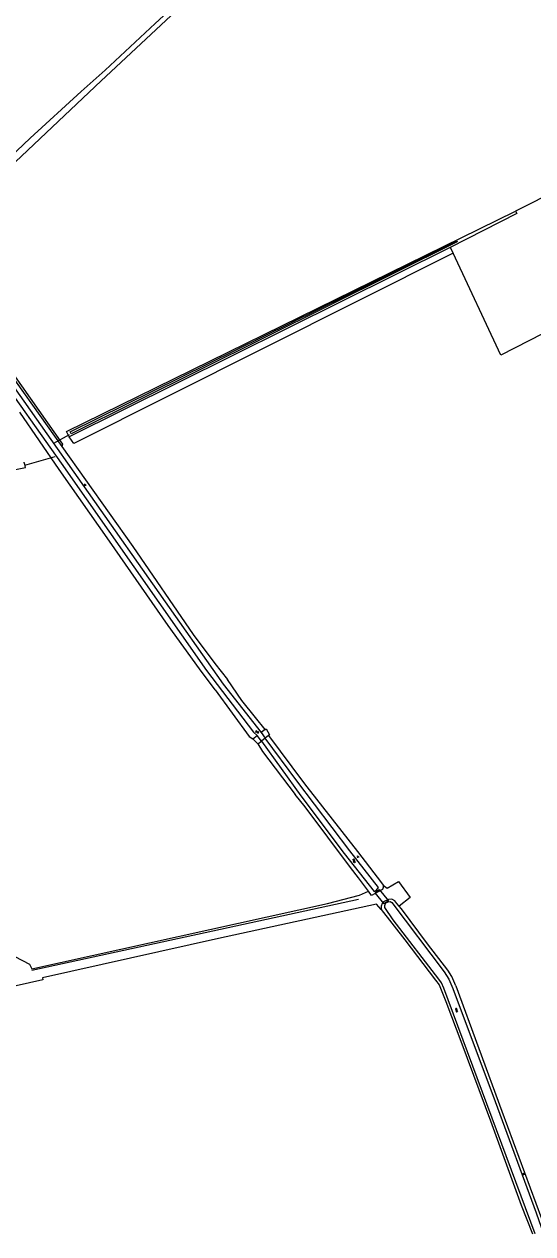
# Model space of a CAD drawing. Extents: x 124000 to 129000, y 395500 to 397503.
# Drawn here: x 126442 to 126659, y 395500 to 396018 of the extents above; entities that cross this region are included whole.
import ezdxf

# ---------------------------------------------------------------- set-up
doc = ezdxf.new("R2010")
doc.units = 0
for name, color, linetype in [('gg-knt-bronhoudergrens', 7, 'Continuous'), ('gg-kntw-bovenkant insteek waterloop', 7, 'Continuous'), ('gg-kntw-midden sloot', 7, 'Continuous'), ('gg-kntw-waterlijn', 7, 'Continuous'), ('gg-kwrk-duiker nz buis', 7, 'Continuous'), ('gg-kwrk-kunstwerk', 7, 'Continuous'), ('gg-kwrk-stuw', 7, 'Continuous'), ('gt-grn-groengrens', 7, 'Continuous'), ('gt-grn-vlakafsluiter', 7, 'Continuous'), ('gt-symb-groenvak', 7, 'Continuous'), ('gt-symb-watersymbool', 7, 'Continuous')]:
    doc.layers.add(name, color=color, linetype=linetype)

# ---------------------------------------------------------------- blocks, each defined once
blk = doc.blocks.new('gt0-GRVAK')
at = {"layer": 'gt-symb-groenvak'}
for p, q in [((-0.11, 0.19), (-0.23, 0.24)), ((-0.18, 0.15), (0.09, 0.15)), ((-0.09, 0.21), (-0.16, 0.32)), ((-0.05, 0.21), (-0.05, 0.39)), ((0, 0.21), (0.06, 0.32)), ((0.01, 0.19), (0.13, 0.24)), ((0.26, -0.05), (0.2, 0.06)), ((0.3, -0.05), (0.3, 0.13)), ((0.35, -0.05), (0.41, 0.06)), ((-0.25, -0.23), (-0.36, -0.18)), ((-0.32, -0.26), (-0.05, -0.26)), ((-0.23, -0.21), (-0.29, -0.09)), ((-0.18, -0.2), (-0.18, -0.02)), ((-0.14, -0.21), (-0.07, -0.09)), ((-0.12, -0.23), (0, -0.18)), ((0.24, -0.07), (0.12, -0.02)), ((0.17, -0.11), (0.44, -0.11)), ((0.37, -0.07), (0.49, -0.02))]:
    blk.add_line(p, q, dxfattribs=at)
blk = doc.blocks.new('gt0-WA')
at = {"layer": 'gt-symb-watersymbool'}
for centre, start, end in [((-0.32, 0.02), 28.0725, 151.9275), ((0.43, 0.42), 208.0725, 331.9275), ((-0.32, -0.43), 28.0725, 151.9275), ((0.43, -0.03), 208.0725, 331.9275)]:
    blk.add_arc(centre, 0.425, start, end, dxfattribs=at)

msp = doc.modelspace()

# ---------------------------------------------------------------- linework, layer by layer
at = {"layer": 'gg-knt-bronhoudergrens'}
for p, q in [((126601.79, 395650.92), (126606.83, 395644.11)), ((126606.83, 395644.11), (126602.12, 395640.37))]:
    msp.add_line(p, q, dxfattribs=at)
for points in [[(126415.69, 395902.14), (126420, 395892.22), (126457.91, 395838.38), (126457.59, 395837.45)], [(126410.76, 395689.02), (126420.38, 395640.39), (126432.79, 395643.3), (126437.55, 395618.78), (126443.81, 395615.55), (126444.86, 395613.5), (126571.49, 395641.61), (126585.13, 395645.13), (126588.97, 395646.84)], [(126595.25, 395649.41), (126596.94, 395648.11), (126601.79, 395650.92)], [(126594.44, 395639.01), (126592.47, 395641.28), (126524.73, 395626.53), (126449.3, 395609.76), (126449.51, 395608.79), (126420.82, 395602.37)]]:
    msp.add_lwpolyline(points, dxfattribs=at)
at = {"layer": 'gg-kntw-bovenkant insteek waterloop'}
for p, q in [((126624.01, 395922.73), (126460.76, 395841.57)), ((126546.21, 395713.54), (126561.1, 395693.43))]:
    msp.add_line(p, q, dxfattribs=at)
for points in [[(126583.11, 396095.88), (126582.15, 396096.87), (126540.42, 396058.23), (126497.62, 396018.67), (126476.26, 395998.72), (126465.93, 395989.49), (126444.12, 395969.62), (126415.4, 395942.43)], [(126583.11, 396095.88), (126557.87, 396072.18), (126474.49, 395994.09), (126416.73, 395939.62)], [(126460.76, 395841.57), (126459.62, 395843.91), (126651.9, 395938.33)], [(126651.9, 395938.33), (126652.57, 395937.24), (126624.01, 395922.73)], [(126415.69, 395902.14), (126415.82, 395900.87), (126416.99, 395896.43), (126417.93, 395894.25), (126418.98, 395892.16), (126419.94, 395890.39), (126422.16, 395886.93), (126423.83, 395885.03), (126428.5, 395878.31), (126457.59, 395837.45)], [(126523.32, 395733.14), (126516.67, 395742.08), (126503.18, 395760.68), (126478, 395796.9), (126456.52, 395827.56), (126439.61, 395852.12)], [(126457.59, 395837.45), (126457.62, 395837.42), (126488.03, 395794.52), (126513.88, 395756.91), (126523.25, 395744.4), (126528.61, 395737.6)], [(126366.1, 395813.23), (126442.12, 395828.46), (126441.71, 395830.48), (126441.29, 395830.39)], [(126544.71, 395716.1), (126540.56, 395721.29), (126534.78, 395728.6), (126528.61, 395737.6)], [(126523.32, 395733.14), (126530.6, 395723.11), (126537.9, 395713.11), (126539.51, 395712.14)], [(126541.56, 395710), (126543.66, 395706.74), (126557.58, 395688.26)], [(126561.1, 395693.43), (126562.64, 395691.49), (126584.24, 395663.79), (126594.6, 395650.42), (126595.25, 395649.41)], [(126588.97, 395646.84), (126584.65, 395652.62), (126581.33, 395656.93), (126561.82, 395682.92), (126557.58, 395688.26)], [(126595.25, 395649.41), (126595.24, 395648.45), (126595, 395647.54), (126590.31, 395645.05), (126588.97, 395646.84)], [(126600.25, 395642.7), (126599.03, 395643.47), (126597.61, 395643.21), (126595.46, 395642.31), (126594.92, 395641.59), (126594.42, 395640.42), (126594.44, 395639.01)], [(126594.44, 395639.01), (126604.61, 395626.02), (126617.68, 395608.7), (126619.29, 395606.75), (126622.09, 395599.59), (126629.03, 395581.44), (126641.22, 395548.47), (126654.46, 395512.3), (126659.26, 395500)], [(126602.12, 395640.37), (126601.16, 395641.51), (126600.25, 395642.7)], [(126626.44, 395606.28), (126624.68, 395610.24), (126622.99, 395612.93), (126614.34, 395624.3), (126603.08, 395639.23), (126602.12, 395640.37)], [(126626.44, 395606.28), (126646.15, 395552.5), (126665.56, 395500)]]:
    msp.add_lwpolyline(points, dxfattribs=at)
at = {"layer": 'gg-kntw-midden sloot'}
msp.add_line((126444.73, 395612.94), (126584.69, 395643.45), dxfattribs=at)
at = {"layer": 'gg-kntw-waterlijn'}
for p, q in [((126543.11, 395711.18), (126541.34, 395713.54)), ((126542.97, 395714.78), (126544.74, 395712.42))]:
    msp.add_line(p, q, dxfattribs=at)
for points in [[(126135.02, 396381.77), (126246.19, 396317.06), (126268.47, 396303.84), (126409.21, 396217.43), (126436.09, 396201.66), (126436.36, 396200.55), (126432.99, 396194.96), (126424.04, 396182.46), (126365.11, 396101.44), (126364.62, 396100.23), (126364.62, 396098.51), (126365.93, 396096.74), (126384.86, 396082.79), (126394.18, 396075.09), (126395.07, 396073.85), (126398.65, 396046.3), (126410.7, 395930.88), (126413.17, 395903.95), (126413.92, 395898.16), (126414.56, 395895.55), (126416.4, 395892.09), (126526.76, 395735.58), (126542.97, 395714.78)], [(126461.58, 395842.89), (126461.18, 395843.75), (126626.86, 395925.53), (126626.97, 395925.14), (126461.58, 395842.89)], [(126428.56, 395870.91), (126457.3, 395830.27), (126519.55, 395741.42), (126539.77, 395714.99), (126541.34, 395713.54)], [(126543.11, 395711.18), (126559.95, 395687.74), (126578.57, 395662.92), (126591.41, 395646.67), (126592.08, 395647), (126593.02, 395647.95), (126593.27, 395648.44), (126580.95, 395664.1), (126558.36, 395694.15), (126544.74, 395712.42)], [(126660.4, 395500), (126621.27, 395605.24), (126620.28, 395607.49), (126619.19, 395609.18), (126599.63, 395634.63), (126595.98, 395639.86), (126595.97, 395640.76), (126596.45, 395641.85), (126597.38, 395642.32), (126598.31, 395642.41), (126598.99, 395642.04), (126621.37, 395612.26), (126623.4, 395609.19), (126625.11, 395605.18), (126643.23, 395556.76), (126660.79, 395508.97), (126663.9, 395500)]]:
    msp.add_lwpolyline(points, dxfattribs=at)
at = {"layer": 'gg-kwrk-duiker nz buis'}
for p, q in [((126454.19, 395838.81), (126460.89, 395842.58)), ((126441.76, 395829.45), (126454.73, 395833.15))]:
    msp.add_line(p, q, dxfattribs=at)
msp.add_lwpolyline([(126591.89, 395646.15), (126593.55, 395647.57), (126597.64, 395642.69), (126595.69, 395641.41), (126591.89, 395646.15)], dxfattribs=at)
at = {"layer": 'gg-kwrk-kunstwerk'}
for p, q in [((126544.71, 395716.1), (126542.97, 395714.78)), ((126539.51, 395712.14), (126541.34, 395713.54)), ((126541.56, 395710), (126539.51, 395712.14)), ((126541.56, 395710), (126543.11, 395711.18)), ((126546.21, 395713.54), (126544.74, 395712.42))]:
    msp.add_line(p, q, dxfattribs=at)
msp.add_lwpolyline([(126544.71, 395716.1), (126545.14, 395716.42), (126546.64, 395713.87), (126546.21, 395713.54)], dxfattribs=at)
at = {"layer": 'gg-kwrk-stuw'}
msp.add_line((126544.74, 395712.42), (126543.11, 395711.18), dxfattribs=at)
at = {"layer": 'gt-grn-groengrens'}
for p, q in [((126808.63, 396016.44), (126651.9, 395938.33)), ((126625.28, 395920.24), (126462.84, 395838.76)), ((126624.01, 395922.73), (126625.28, 395920.24))]:
    msp.add_line(p, q, dxfattribs=at)
msp.add_lwpolyline([(126831.14, 395971.52), (126645.72, 395876.57), (126625.28, 395920.24)], dxfattribs=at)
at = {"layer": 'gt-grn-vlakafsluiter'}
msp.add_line((126462.84, 395838.76), (126460.76, 395841.57), dxfattribs=at)

# ---------------------------------------------------------------- block references
at = {"layer": 'gt-symb-groenvak'}
for p in [(126467.58, 395820.99), (126584.45, 395661.62), (126655.54, 395525.64)]:
    msp.add_blockref('gt0-GRVAK', p, dxfattribs=at)
at = {"layer": 'gt-symb-watersymbool'}
msp.add_blockref('gt0-WA', (126541.29, 395715.09), dxfattribs=at)
for p, rotation in [((126582.77, 395659.88), -55.101876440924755), ((126626.69, 395595.86), -55.10187643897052)]:
    msp.add_blockref('gt0-WA', p, dxfattribs=dict(at, rotation=rotation))

doc.saveas('drawing.dxf')
